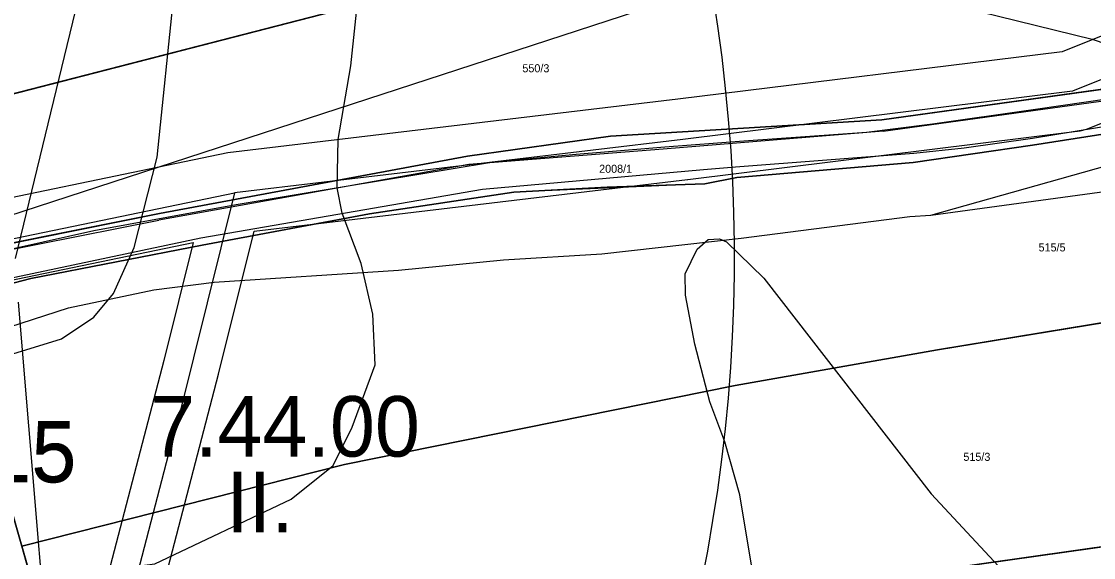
# Model space of a CAD drawing. Extents: x -706130 to -698555, y -971544 to -967260.
# Drawn here: x -704017.6 to -703751.7, y -969598.7 to -969465.7 of the extents above; entities that cross this region are included whole.
import ezdxf

# ---------------------------------------------------------------- set-up
doc = ezdxf.new("R2010")
doc.units = 0
for name, color, linetype in [('BPEJ I-II trida ochrany S', 7, 'Continuous'), ('BPEJ kód', 7, 'Continuous'), ('Docházková izochrona - BUS S', 7, 'Continuous'), ('Docházková izochrona - VLAK N', 7, 'Continuous'), ('Elektro VN nadzemní volne 22 S', 7, 'Continuous'), ('Hluková izofona', 7, 'Continuous'), ('KN_Hranice_parcel', 7, 'Continuous'), ('KN_Hranice_parcel_vnitrni_kresba', 7, 'Continuous'), ('KN_Parcelni cisla', 7, 'Continuous'), ('KN_Polygon parcely', 7, 'Continuous'), ('KN_POZEMKY_14_OSTATNI PLOCHA', 7, 'Continuous'), ('KN_POZEMKY_2_ORNA PUDA', 7, 'Continuous'), ('KN_VYUZITI_17_ostatni plocha_ostatni komunikace', 7, 'Continuous'), ('OP ELE VN_VVN_trafostanice', 7, 'Continuous'), ('OP_BP plynovodů VTL', 7, 'Continuous'), ('Plochy smíšené nezastavěného území všeobecné S', 7, 'Continuous'), ('Plochy verejnych prostranstvi - komunikace ostatni S', 7, 'Continuous'), ('Plochy zemědělské všeobecné CELEK S', 7, 'Continuous'), ('Plochy zmen_ zastavitelne plochy popis', 7, 'Continuous'), ('Regulační bloky v krajině S', 7, 'Continuous'), ('Spoje_dálkový optický komunikační kabel S', 7, 'Continuous'), ('Trasy cykloturistické S', 7, 'Continuous'), ('Trasy turistické S', 7, 'Continuous'), ('Vodovodní řad - přiváděcí S', 7, 'Continuous'), ('VÝŠKOPIS_vrstevnice doplňková', 7, 'Continuous'), ('VÝŠKOPIS_vrstevnice hlavní', 7, 'Continuous'), ('VÝŠKOPIS_vrstevnice zesílená', 7, 'Continuous'), ('Zábory hodnocené - plochy popis', 7, 'Continuous')]:
    doc.layers.add(name, color=color, linetype=linetype)

msp = doc.modelspace()

# ---------------------------------------------------------------- linework, layer by layer
at = {"layer": 'BPEJ I-II trida ochrany S'}
for p, q in [((-703804.24, -969490.12), (-703744.68, -969481.86)), ((-703707.08, -969487.04), (-703766.83, -969496.37)), ((-703831.64, -969491.78), (-703804.24, -969490.12)), ((-703871.55, -969494.18), (-703831.64, -969491.78)), ((-703906.98, -969499.09), (-703871.55, -969494.18)), ((-703766.83, -969496.37), (-703796.44, -969500.71)), ((-703983.39, -969513.34), (-703906.98, -969499.09)), ((-703796.44, -969500.71), (-703840.19, -969504.43)), ((-703872.39, -969506.84), (-703895.51, -969508.02)), ((-703848.09, -969505.98), (-703872.39, -969506.84)), ((-703840.19, -969504.43), (-703848.09, -969505.98)), ((-703895.51, -969508.02), (-703931.32, -969513.39)), ((-704044.62, -969525.62), (-703983.39, -969513.34)), ((-703931.32, -969513.39), (-703972.85, -969521.23)), ((-703972.85, -969521.23), (-704015.35, -969529.46)), ((-704015.35, -969529.46), (-704035.11, -969534.61))]:
    msp.add_line(p, q, dxfattribs=at)
at = {"layer": 'Docházková izochrona - BUS S'}
msp.add_arc((-704240.77, -969524.4), 400, 310.6863, 92.9342, dxfattribs=at)
at = {"layer": 'Docházková izochrona - VLAK N'}
msp.add_circle((-704165.45, -969778.77), 800, dxfattribs=at)
at = {"layer": 'Elektro VN nadzemní volne 22 S'}
for points in [[(-703451.67, -969359.42), (-703550.57, -969399.76), (-703656.22, -969442.51), (-703756.97, -969483.03), (-703853.59, -969494.95), (-703964.81, -969508.2)], [(-704045.16, -969524.86), (-703964.81, -969508.2)], [(-703964.81, -969508.2), (-703978.37, -969562.78)], [(-703978.52, -969562.82), (-703993.73, -969621.29), (-704008.16, -969676.2), (-704062.62, -969712.72), (-704062.41, -969712.72), (-704062.41, -969712.81)]]:
    msp.add_lwpolyline(points, dxfattribs=at)
at = {"layer": 'Hluková izofona'}
msp.add_lwpolyline([(-704577.67, -969597.12), (-704530.31, -969591.99), (-704438.75, -969583.77), (-704426.31, -969583.53), (-704406.29, -969582.83), (-704369.35, -969584.18), (-704327.07, -969585.26), (-704287.49, -969582.76), (-704245.77, -969576.59), (-704213.88, -969569.57), (-704156.14, -969554.67), (-704083.73, -969533.95), (-704028.48, -969516.43), (-703771.93, -969432.76)], dxfattribs=at)
at = {"layer": 'KN_Hranice_parcel'}
for p, q in [((-704015.35, -969529.46), (-704035.11, -969534.61)), ((-704017.58, -969595.88), (-704035.11, -969534.61)), ((-704017.58, -969595.88), (-704004.13, -969642.88))]:
    msp.add_line(p, q, dxfattribs=at)
for points in [[(-704142.93, -969521.29), (-704047.92, -969490.9), (-703919.18, -969457.73), (-703887.55, -969450.44), (-703872.77, -969445.28), (-703772.51, -969423.72), (-703668.07, -969401.25)], [(-704122.15, -969548.42), (-704044.62, -969525.62), (-703983.39, -969513.34), (-703906.98, -969499.09), (-703871.55, -969494.18), (-703831.64, -969491.78), (-703804.24, -969490.12), (-703744.68, -969481.86), (-703712.96, -969476.03), (-703699.79, -969472.5), (-703691.23, -969468.88), (-703684.51, -969463.73), (-703677.53, -969455.22), (-703672.3, -969444.77), (-703668.87, -969429.65)], [(-703678.59, -969477.89), (-703689.7, -969483.15), (-703707.08, -969487.04), (-703766.83, -969496.37), (-703796.44, -969500.71), (-703840.19, -969504.43), (-703848.09, -969505.98), (-703872.39, -969506.84), (-703895.51, -969508.02), (-703931.32, -969513.39), (-703972.85, -969521.23), (-704015.35, -969529.46)], [(-703538.88, -969500.24), (-703599.66, -969510.55), (-703643.76, -969519.7), (-703679.8, -969528.16), (-703702.85, -969532.4), (-703739.4, -969538.77), (-703790.45, -969547.2), (-703840.59, -969556), (-703937.53, -969575.6), (-704017.58, -969595.88)], [(-703506.43, -969544.8), (-703508.57, -969545.07), (-703532.03, -969548.25), (-703550.63, -969556.31), (-703523.79, -969552.24), (-703519.55, -969552.62), (-703518.77, -969554.88), (-703606.67, -969570.8), (-703696.6, -969587.15), (-703744.82, -969595.35), (-703801.12, -969603.31), (-703840.17, -969612.16), (-704002, -969650.32)]]:
    msp.add_lwpolyline(points, dxfattribs=at)
at = {"layer": 'KN_Hranice_parcel_vnitrni_kresba'}
for p, q in [((-703803.92, -969492.89), (-703744.23, -969484.67)), ((-703707.48, -969485.1), (-703766.86, -969494.7)), ((-703803.92, -969492.89), (-703858.43, -969497.42)), ((-703766.86, -969494.7), (-703783.77, -969497.13)), ((-703858.43, -969497.42), (-703906.67, -969501.19)), ((-703796.29, -969498.44), (-703840.53, -969501.84)), ((-703783.77, -969497.13), (-703796.29, -969498.44)), ((-703906.67, -969501.19), (-703983.55, -969514.96)), ((-703848.49, -969502.49), (-703903.29, -969507.38)), ((-703840.53, -969501.84), (-703848.49, -969502.49)), ((-703903.29, -969507.38), (-703973.14, -969519.46)), ((-704027.89, -969523.77), (-703983.55, -969514.96)), ((-703973.14, -969519.46), (-704044.62, -969534.62))]:
    msp.add_line(p, q, dxfattribs=at)
at = {"layer": 'KN_Polygon parcely'}
for points in [[(-704026.48, -969403.71), (-704077.77, -969419.19), (-704140.53, -969438.73), (-704163.8, -969443.94), (-704142.93, -969521.29), (-704047.92, -969490.9), (-703919.18, -969457.73), (-703887.55, -969450.44), (-703872.77, -969445.28), (-703772.51, -969423.72), (-703668.07, -969401.25), (-703667.98, -969398.13), (-703664.11, -969375.25), (-703660.15, -969348.27), (-703655.85, -969308.24), (-703652.45, -969292.02), (-703652.15, -969285.19), (-703656.02, -969287.08), (-703759.91, -969322.72), (-703828.71, -969345.19), (-703884.37, -969357.39), (-703950.35, -969383.48)], [(-703672.3, -969444.77), (-703668.87, -969429.65), (-703668.07, -969401.25), (-703772.51, -969423.72), (-703872.77, -969445.28), (-703887.55, -969450.44), (-703919.18, -969457.73), (-704047.92, -969490.9), (-704142.93, -969521.29), (-704134.58, -969552.23), (-704122.15, -969548.42), (-704044.62, -969525.62), (-703983.39, -969513.34), (-703906.98, -969499.09), (-703871.55, -969494.18), (-703831.64, -969491.78), (-703804.24, -969490.12), (-703744.68, -969481.86), (-703712.96, -969476.03), (-703699.79, -969472.5), (-703691.23, -969468.88), (-703684.51, -969463.73), (-703677.53, -969455.22)], [(-704044.08, -969536.95), (-704051.34, -969539.03), (-704057.11, -969540.81), (-704039.29, -969601.4), (-704028.34, -969649.21), (-704004.13, -969642.88), (-704017.58, -969595.88), (-704035.11, -969534.61)]]:
    msp.add_lwpolyline(points, close=True, dxfattribs=at)
for points in [[(-703744.68, -969481.86), (-703804.24, -969490.12), (-703831.64, -969491.78), (-703871.55, -969494.18), (-703906.98, -969499.09), (-703983.39, -969513.34), (-704044.62, -969525.62)], [(-703707.08, -969487.04), (-703766.83, -969496.37), (-703796.44, -969500.71), (-703840.19, -969504.43), (-703848.09, -969505.98), (-703872.39, -969506.84), (-703895.51, -969508.02), (-703931.32, -969513.39), (-703972.85, -969521.23), (-704015.35, -969529.46), (-704035.11, -969534.61), (-704017.58, -969595.88), (-703937.53, -969575.6), (-703840.59, -969556), (-703790.45, -969547.2), (-703739.4, -969538.77)], [(-704035.11, -969534.61), (-704015.35, -969529.46), (-703972.85, -969521.23), (-703931.32, -969513.39), (-703895.51, -969508.02), (-703872.39, -969506.84), (-703848.09, -969505.98), (-703840.19, -969504.43), (-703796.44, -969500.71), (-703766.83, -969496.37), (-703707.08, -969487.04)], [(-703739.4, -969538.77), (-703790.45, -969547.2), (-703840.59, -969556), (-703937.53, -969575.6), (-704017.58, -969595.88), (-704004.13, -969642.88), (-704028.34, -969649.21), (-704026.5, -969657.15), (-704002, -969650.32), (-703840.17, -969612.16), (-703801.12, -969603.31), (-703744.82, -969595.35)], [(-703744.82, -969595.35), (-703801.12, -969603.31), (-703840.17, -969612.16), (-704002, -969650.32), (-704026.5, -969657.15), (-704021.57, -969677.05), (-703996.49, -969703.73), (-703972.94, -969697.74), (-703924.22, -969685.33), (-703824.91, -969666.8), (-703788.13, -969661.66), (-703708.54, -969649.53)]]:
    msp.add_lwpolyline(points, dxfattribs=at)
at = {"layer": 'KN_POZEMKY_14_OSTATNI PLOCHA'}
for p, q in [((-703804.24, -969490.12), (-703744.68, -969481.86)), ((-703707.08, -969487.04), (-703766.83, -969496.37)), ((-703831.64, -969491.78), (-703804.24, -969490.12)), ((-703871.55, -969494.18), (-703831.64, -969491.78)), ((-703906.98, -969499.09), (-703871.55, -969494.18)), ((-703766.83, -969496.37), (-703796.44, -969500.71)), ((-703983.39, -969513.34), (-703906.98, -969499.09)), ((-703796.44, -969500.71), (-703840.19, -969504.43)), ((-703872.39, -969506.84), (-703895.51, -969508.02)), ((-703848.09, -969505.98), (-703872.39, -969506.84)), ((-703840.19, -969504.43), (-703848.09, -969505.98)), ((-703895.51, -969508.02), (-703931.32, -969513.39)), ((-704044.62, -969525.62), (-703983.39, -969513.34)), ((-703931.32, -969513.39), (-703972.85, -969521.23)), ((-703972.85, -969521.23), (-704015.35, -969529.46)), ((-704015.35, -969529.46), (-704035.11, -969534.61))]:
    msp.add_line(p, q, dxfattribs=at)
at = {"layer": 'KN_POZEMKY_2_ORNA PUDA'}
for p, q in [((-703919.18, -969457.73), (-704047.92, -969490.9)), ((-704047.92, -969490.9), (-703919.18, -969457.73)), ((-703744.68, -969481.86), (-703804.24, -969490.12)), ((-703766.83, -969496.37), (-703707.08, -969487.04)), ((-703804.24, -969490.12), (-703831.64, -969491.78)), ((-703831.64, -969491.78), (-703871.55, -969494.18)), ((-703871.55, -969494.18), (-703906.98, -969499.09)), ((-703796.44, -969500.71), (-703766.83, -969496.37)), ((-703906.98, -969499.09), (-703983.39, -969513.34)), ((-703840.19, -969504.43), (-703796.44, -969500.71)), ((-703895.51, -969508.02), (-703872.39, -969506.84)), ((-703872.39, -969506.84), (-703848.09, -969505.98)), ((-703848.09, -969505.98), (-703840.19, -969504.43)), ((-703931.32, -969513.39), (-703895.51, -969508.02)), ((-703983.39, -969513.34), (-704044.62, -969525.62)), ((-703972.85, -969521.23), (-703931.32, -969513.39)), ((-704015.35, -969529.46), (-703972.85, -969521.23)), ((-704035.11, -969534.61), (-704015.35, -969529.46)), ((-704035.11, -969534.61), (-704017.58, -969595.88)), ((-704017.58, -969595.88), (-704035.11, -969534.61)), ((-703739.4, -969538.77), (-703790.45, -969547.2)), ((-703790.45, -969547.2), (-703739.4, -969538.77)), ((-703790.45, -969547.2), (-703840.59, -969556)), ((-703840.59, -969556), (-703790.45, -969547.2)), ((-703840.59, -969556), (-703937.53, -969575.6)), ((-703937.53, -969575.6), (-703840.59, -969556)), ((-703937.53, -969575.6), (-704017.58, -969595.88)), ((-704017.58, -969595.88), (-703937.53, -969575.6)), ((-704017.58, -969595.88), (-704004.13, -969642.88)), ((-704004.13, -969642.88), (-704017.58, -969595.88)), ((-703801.12, -969603.31), (-703744.82, -969595.35)), ((-703744.82, -969595.35), (-703801.12, -969603.31))]:
    msp.add_line(p, q, dxfattribs=at)
at = {"layer": 'KN_VYUZITI_17_ostatni plocha_ostatni komunikace'}
for p, q in [((-703804.24, -969490.12), (-703744.68, -969481.86)), ((-703707.08, -969487.04), (-703766.83, -969496.37)), ((-703831.64, -969491.78), (-703804.24, -969490.12)), ((-703871.55, -969494.18), (-703831.64, -969491.78)), ((-703906.98, -969499.09), (-703871.55, -969494.18)), ((-703766.83, -969496.37), (-703796.44, -969500.71)), ((-703983.39, -969513.34), (-703906.98, -969499.09)), ((-703796.44, -969500.71), (-703840.19, -969504.43)), ((-703872.39, -969506.84), (-703895.51, -969508.02)), ((-703848.09, -969505.98), (-703872.39, -969506.84)), ((-703840.19, -969504.43), (-703848.09, -969505.98)), ((-703895.51, -969508.02), (-703931.32, -969513.39)), ((-704044.62, -969525.62), (-703983.39, -969513.34)), ((-703931.32, -969513.39), (-703972.85, -969521.23)), ((-703972.85, -969521.23), (-704015.35, -969529.46)), ((-704015.35, -969529.46), (-704035.11, -969534.61))]:
    msp.add_line(p, q, dxfattribs=at)
at = {"layer": 'OP ELE VN_VVN_trafostanice'}
for points in [[(-703457.55, -969351.02), (-703554.35, -969390.5), (-703659.95, -969433.23), (-703759.49, -969473.27), (-703854.8, -969485.02), (-703966.42, -969498.32)], [(-703959.96, -969517.69), (-703852.41, -969504.88), (-703852.37, -969504.88), (-703755.75, -969492.96), (-703755.67, -969492.94), (-703755.02, -969492.84), (-703754.38, -969492.69), (-703753.76, -969492.5), (-703753.24, -969492.31), (-703652.49, -969451.79), (-703652.47, -969451.78), (-703546.82, -969409.03), (-703546.79, -969409.02), (-703453.8, -969371.09)], [(-703966.42, -969498.32), (-704046.17, -969514.86)], [(-703968.77, -969553.17), (-703959.96, -969517.69)], [(-704044.15, -969534.86), (-703975.09, -969520.54)], [(-703975.09, -969520.54), (-703982.35, -969549.77)], [(-703982.35, -969549.77), (-704000.51, -969619.53), (-704014.25, -969671.86), (-704050.98, -969696.48)], [(-704043.18, -969708.11), (-704004.26, -969682.02), (-704003.89, -969681.76), (-704003.54, -969681.46), (-704003.21, -969681.15), (-704002.89, -969680.82), (-704002.6, -969680.46), (-704002.34, -969680.09), (-704002.09, -969679.7), (-704001.88, -969679.3), (-704001.69, -969678.88), (-704001.53, -969678.45), (-704001.39, -969678.01), (-704001.39, -969677.98), (-703986.97, -969623.07), (-703986.96, -969623.06), (-703968.77, -969553.17)]]:
    msp.add_lwpolyline(points, dxfattribs=at)
at = {"layer": 'OP_BP plynovodů VTL'}
for points in [[(-704019.15, -969524.5), (-703996.81, -969432.4)], [(-704020.25, -969675.48), (-704017.41, -969674.67), (-704014.79, -969673.32), (-704012.47, -969671.48), (-704010.56, -969669.22), (-704009.13, -969666.64), (-704008.23, -969663.83), (-704007.9, -969660.89), (-704008.02, -969659.42), (-704008.05, -969659), (-704018.37, -969535.3)]]:
    msp.add_lwpolyline(points, dxfattribs=at)
at = {"layer": 'Plochy smíšené nezastavěného území všeobecné S'}
msp.add_lwpolyline([(-704028.34, -969649.21), (-704004.13, -969642.88), (-704017.58, -969595.88), (-704035.11, -969534.61)], dxfattribs=at)
at = {"layer": 'Plochy verejnych prostranstvi - komunikace ostatni S'}
for p, q in [((-703871.55, -969494.18), (-703906.98, -969499.09)), ((-703796.44, -969500.71), (-703766.83, -969496.37)), ((-703906.98, -969499.09), (-703983.39, -969513.34)), ((-703840.19, -969504.43), (-703796.44, -969500.71)), ((-703848.09, -969505.98), (-703840.19, -969504.43)), ((-703931.32, -969513.39), (-703895.51, -969508.02)), ((-703983.39, -969513.34), (-704044.62, -969525.62)), ((-704035.11, -969534.61), (-704015.35, -969529.46))]:
    msp.add_line(p, q, dxfattribs=at)
for points in [[(-703766.83, -969496.37), (-703707.08, -969487.04), (-703689.7, -969483.15), (-703678.59, -969477.89)], [(-703744.68, -969481.86), (-703804.24, -969490.12), (-703831.64, -969491.78), (-703871.55, -969494.18)], [(-703895.51, -969508.02), (-703872.39, -969506.84), (-703848.09, -969505.98)], [(-704015.35, -969529.46), (-703972.85, -969521.23), (-703931.32, -969513.39)]]:
    msp.add_lwpolyline(points, dxfattribs=at)
at = {"layer": 'Plochy zemědělské všeobecné CELEK S'}
for p, q in [((-703804.24, -969490.12), (-703744.68, -969481.86)), ((-703707.08, -969487.04), (-703766.83, -969496.37)), ((-703766.83, -969496.37), (-703796.44, -969500.71)), ((-703983.39, -969513.34), (-703906.98, -969499.09)), ((-703796.44, -969500.71), (-703840.19, -969504.43)), ((-703872.39, -969506.84), (-703895.51, -969508.02)), ((-703848.09, -969505.98), (-703872.39, -969506.84)), ((-703840.19, -969504.43), (-703848.09, -969505.98)), ((-703895.51, -969508.02), (-703931.32, -969513.39)), ((-704044.62, -969525.62), (-703983.39, -969513.34)), ((-703931.32, -969513.39), (-703972.85, -969521.23)), ((-703972.85, -969521.23), (-704015.35, -969529.46)), ((-704015.35, -969529.46), (-704035.11, -969534.61)), ((-704035.11, -969534.61), (-704017.58, -969595.88)), ((-704017.58, -969595.88), (-704004.13, -969642.88))]:
    msp.add_line(p, q, dxfattribs=at)
msp.add_lwpolyline([(-703906.98, -969499.09), (-703871.55, -969494.18), (-703831.64, -969491.78), (-703804.24, -969490.12)], dxfattribs=at)
at = {"layer": 'Regulační bloky v krajině S'}
for p, q in [((-703804.24, -969490.12), (-703744.68, -969481.86)), ((-703707.08, -969487.04), (-703766.83, -969496.37)), ((-703766.83, -969496.37), (-703796.44, -969500.71)), ((-703983.39, -969513.34), (-703906.98, -969499.09)), ((-703796.44, -969500.71), (-703840.19, -969504.43)), ((-703872.39, -969506.84), (-703895.51, -969508.02)), ((-703848.09, -969505.98), (-703872.39, -969506.84)), ((-703840.19, -969504.43), (-703848.09, -969505.98)), ((-703895.51, -969508.02), (-703931.32, -969513.39)), ((-704044.62, -969525.62), (-703983.39, -969513.34)), ((-703931.32, -969513.39), (-703972.85, -969521.23)), ((-703972.85, -969521.23), (-704015.35, -969529.46)), ((-704015.35, -969529.46), (-704035.11, -969534.61)), ((-704035.11, -969534.61), (-704017.58, -969595.88))]:
    msp.add_line(p, q, dxfattribs=at)
for points in [[(-703906.98, -969499.09), (-703871.55, -969494.18), (-703831.64, -969491.78), (-703804.24, -969490.12)], [(-704028.34, -969649.21), (-704004.13, -969642.88), (-704017.58, -969595.88), (-704035.11, -969534.61)], [(-704017.58, -969595.88), (-704004.13, -969642.88), (-704028.34, -969649.21)]]:
    msp.add_lwpolyline(points, dxfattribs=at)
at = {"layer": 'Spoje_dálkový optický komunikační kabel S'}
for points in [[(-703792.08, -969513.76), (-703648.53, -969473.33), (-703638.95, -969331.31), (-703610.81, -969301.35), (-703597, -969292.37)], [(-703792.08, -969513.76), (-703748.45, -969507.81), (-703716.52, -969501.71), (-703684.95, -969495.7), (-703658, -969487.53), (-703634.04, -969478.33), (-703631.59, -969476.52), (-703630.81, -969471.94), (-703632.57, -969459.86), (-703632.8, -969456.49), (-703632.45, -969437.35), (-703632.26, -969427.99), (-703630.34, -969409.8), (-703630.26, -969399.73), (-703629.97, -969387.05), (-703628.05, -969361.98), (-703624.72, -969328.42), (-703623.67, -969322.15), (-703621.09, -969315.21), (-703618.28, -969310.48), (-703606.95, -969299.87), (-703597, -969292.37)], [(-703924.12, -969527.39), (-703898.11, -969524.85), (-703873.7, -969523.31), (-703839.15, -969519.43), (-703797.27, -969514.1), (-703792.08, -969513.76)], [(-704209.9, -969598.02), (-704206.95, -969597.57), (-704196.6, -969594.48), (-704155.93, -969580.33), (-704149.15, -969577.76), (-704105.97, -969565.87), (-704061.03, -969553.38), (-704035.83, -969545.38), (-704029.55, -969544.35), (-704005.96, -969536.71), (-703984.82, -969532.27), (-703969.81, -969530.4), (-703924.12, -969527.39)]]:
    msp.add_lwpolyline(points, dxfattribs=at)
at = {"layer": 'Trasy cykloturistické S'}
msp.add_lwpolyline([(-703707.08, -969487.04), (-703766.83, -969496.37), (-703796.44, -969500.71), (-703840.19, -969504.43), (-703848.09, -969505.98), (-703895.51, -969508.02), (-703931.32, -969513.39), (-703972.85, -969521.23), (-704015.35, -969529.46), (-704035.11, -969534.61)], dxfattribs=at)
at = {"layer": 'Trasy turistické S'}
msp.add_lwpolyline([(-703744.68, -969481.86), (-703804.24, -969490.12), (-703831.64, -969491.78), (-703871.55, -969494.18), (-703906.98, -969499.09), (-703983.39, -969513.34), (-704044.62, -969525.62), (-704122.15, -969548.42), (-704134.58, -969552.23), (-704151.22, -969557.75), (-704180.01, -969567.14), (-704201.42, -969573.83), (-704215.87, -969577.91), (-704227.94, -969580.67), (-704227.31, -969587.14)], dxfattribs=at)
at = {"layer": 'Vodovodní řad - přiváděcí S'}
msp.add_lwpolyline([(-703741.56, -969484), (-703766.11, -969487.58), (-703791.69, -969491.19), (-703801.46, -969492.44), (-703808.01, -969493.26), (-703838.47, -969495.39), (-703858.04, -969496.91), (-703873.02, -969498.11), (-703880.01, -969498.73), (-703892.47, -969499.84), (-703901.55, -969500.75), (-703937.56, -969506.73), (-703964.42, -969511.18), (-703999.66, -969517.62), (-704024.9, -969523.23)], dxfattribs=at)
at = {"layer": 'VÝŠKOPIS_vrstevnice doplňková'}
msp.add_lwpolyline([(-704127.68, -969520.64), (-704116.69, -969524.78), (-704094.15, -969535.34), (-704077.03, -969540.76), (-704057.91, -969545.18), (-704037.94, -969548.04), (-704020.82, -969548.47), (-704007.69, -969544.47), (-703999.7, -969539.05), (-703994.85, -969533.2), (-703989.72, -969521.79), (-703984.01, -969499.39), (-703979.73, -969458.44), (-703978.44, -969433.9), (-703979.42, -969396.16)], dxfattribs=at)
at = {"layer": 'VÝŠKOPIS_vrstevnice hlavní'}
msp.add_lwpolyline([(-703835.92, -969604.53), (-703839.48, -969583.13), (-703843.19, -969570.01), (-703846.9, -969560.02), (-703850.61, -969545.75), (-703852.9, -969533.63), (-703853.04, -969528.35), (-703850.04, -969522.21), (-703847.33, -969519.79), (-703844.48, -969519.65), (-703842.76, -969520.36), (-703833.49, -969529.35), (-703791.97, -969582.85), (-703775.28, -969600.83)], dxfattribs=at)
at = {"layer": 'VÝŠKOPIS_vrstevnice zesílená'}
for points in [[(-703896.93, -969392.44), (-703892.27, -969397.09), (-703852.32, -969433.04), (-703840.77, -969442.89), (-703828.78, -969450.16), (-703817.08, -969454.02), (-703752.03, -969470.14), (-703740.61, -969473.99), (-703726.92, -969473.56), (-703719.5, -969467.57), (-703715.36, -969459.58), (-703713.08, -969453.3), (-703710.37, -969440.75), (-703708.37, -969421.92), (-703706.37, -969376.83), (-703699.33, -969300.76)], [(-704019.25, -969604.75), (-703984.57, -969600.25), (-703950.72, -969584.19), (-703940.29, -969575.84), (-703935.64, -969566.33), (-703929.94, -969550.89), (-703930.51, -969538.34), (-703933.36, -969525.78), (-703938.07, -969513.23), (-703939.35, -969506.95), (-703939.07, -969494.96), (-703935.93, -969476.7), (-703933.93, -969457.87)]]:
    msp.add_lwpolyline(points, dxfattribs=at)

# ---------------------------------------------------------------- texts
at = {"layer": 'BPEJ kód'}
for s, p in [('7.44.00', (-703985.73, -969573.64)), ('II.', (-703966.86, -969592.41))]:
    msp.add_text(s, height=15, dxfattribs=at).set_placement(p)
at = {"layer": 'KN_Parcelni cisla'}
for s, p in [('550/3', (-703893.39, -969478.32)), ('2008/1', (-703874.35, -969503.25)), ('515/5', (-703765.35, -969522.75)), ('515/3', (-703784, -969574.7))]:
    msp.add_text(s, height=2, dxfattribs=at).set_placement(p)
at = {"layer": 'Plochy zmen_ zastavitelne plochy popis'}
msp.add_text('Z15', height=15, dxfattribs=at).set_placement((-704038.58, -969580.06))
at = {"layer": 'Zábory hodnocené - plochy popis'}
msp.add_text('Z15', height=15, dxfattribs=at).set_placement((-704038.58, -969579.8))

doc.saveas('drawing.dxf')
